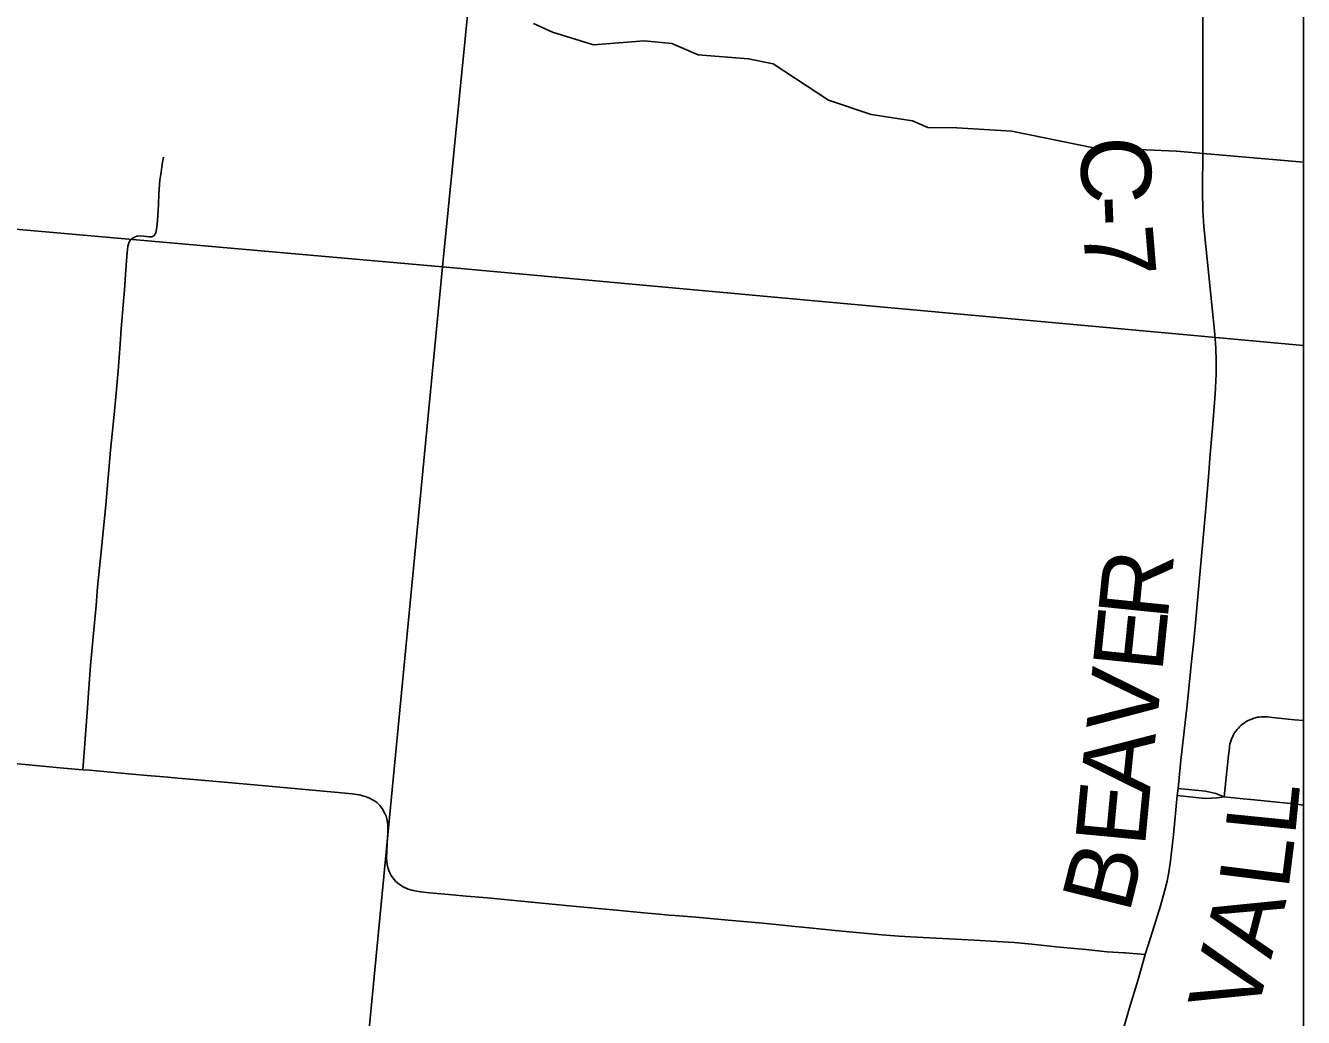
# Model space of a CAD drawing. Extents: x 0 to 34, y 0 to 22.
# Drawn here: x 7.674 to 8.712, y 19.457 to 20.263 of the extents above; entities that cross this region are included whole.
import ezdxf

# ---------------------------------------------------------------- set-up
doc = ezdxf.new("R2010")
doc.units = 0
for name, color, linetype in [('GM_X_City_Street', 7, 'Continuous'), ('GM_X_Corporation', 7, 'Continuous'), ('GM_X_County_Road', 7, 'Continuous'), ('GM_X_County_Road_Text', 7, 'Continuous'), ('GM_X_Minor_River', 7, 'Continuous'), ('GM_X_Township_Road', 7, 'Continuous')]:
    doc.layers.add(name, color=color, linetype=linetype)

msp = doc.modelspace()

# ---------------------------------------------------------------- linework, layer by layer
at = {"layer": 'GM_X_City_Street'}
msp.add_lwpolyline([(7.7203, 19.6582), (7.7206, 19.6617), (7.724, 19.7047), (7.7252, 19.7245), (7.7266, 19.7429), (7.7287, 19.7661), (7.7311, 19.7917), (7.7323, 19.8065), (7.7346, 19.8301), (7.7376, 19.8597), (7.739, 19.8733), (7.7429, 19.9179), (7.7452, 19.9414), (7.7469, 19.9581), (7.7491, 19.9823), (7.7507, 20.004), (7.7516, 20.0164), (7.7526, 20.0293), (7.7541, 20.0479), (7.755, 20.0602), (7.7559, 20.0719), (7.7564, 20.078), (7.757, 20.0836), (7.7574, 20.0851), (7.7578, 20.0862), (7.7583, 20.0874), (7.7592, 20.0887), (7.7602, 20.0896), (7.7615, 20.0904), (7.7628, 20.091), (7.7641, 20.0915), (7.7649, 20.0917), (7.7668, 20.0919), (7.7699, 20.0916), (7.7742, 20.0911), (7.776, 20.0911), (7.777, 20.0913), (7.7779, 20.0918), (7.7789, 20.0929), (7.7796, 20.0943), (7.78, 20.0956), (7.7805, 20.0993), (7.7809, 20.1042), (7.7817, 20.1173), (7.7821, 20.1259), (7.7827, 20.1333), (7.783, 20.137), (7.7836, 20.1419), (7.7852, 20.1517), (7.7859, 20.1559)], dxfattribs=at)
at = {"layer": 'GM_X_Corporation'}
for points in [[(8.7119, 14.3059), (8.7119, 21.1059), (4.0519, 21.1059)], [(8.7119, 14.3059), (8.7119, 21.0222), (8.6149, 21.0359), (8.2443, 21.0738), (8.1735, 21.081), (8.1315, 21.0854), (8.111, 21.0873), (7.9112, 21.1059), (4.0519, 21.1059)]]:
    msp.add_lwpolyline(points, dxfattribs=at)
for points in [[(7.8699, 21.1059), (7.0638, 21.1059), (6.9713, 20.1585), (8.0126, 20.0666), (8.1135, 21.0828)], [(8.7119, 20.0028), (8.7119, 21.0221), (8.1135, 21.0828), (8.0126, 20.0666)], [(6.9713, 20.1585), (8.0126, 20.0666), (7.9143, 19.0453), (6.8863, 19.1431)], [(8.7119, 18.9768), (8.7119, 20.0028), (8.0126, 20.0666), (7.9143, 19.0453)]]:
    msp.add_lwpolyline(points, close=True, dxfattribs=at)
at = {"layer": 'GM_X_County_Road'}
for points in [[(8.6028, 19.577), (8.6038, 19.5842), (8.6063, 19.6052), (8.6094, 19.6373), (8.61, 19.643), (8.6121, 19.6633), (8.6176, 19.7133), (8.621, 19.7461), (8.622, 19.756), (8.6222, 19.7578), (8.6238, 19.7745), (8.6279, 19.8197), (8.6322, 19.8673), (8.635, 19.8995), (8.6359, 19.9113), (8.6382, 19.9391), (8.6401, 19.9633), (8.6409, 19.9795), (8.6411, 19.9907), (8.6408, 20.0007), (8.64, 20.0119), (8.6325, 20.0835), (8.631, 20.0996), (8.6302, 20.1126), (8.6299, 20.1281), (8.6301, 20.1604), (8.6302, 20.1846), (8.6302, 20.2119), (8.6302, 20.2542), (8.6303, 20.2977)], [(7.4614, 19.6752), (7.4633, 19.6764), (7.4663, 19.6778), (7.4699, 19.6789), (7.4737, 19.6796), (7.4769, 19.6798), (7.482, 19.6796), (7.508, 19.6776), (7.516, 19.6769), (7.5309, 19.6756), (7.5525, 19.6737), (7.5704, 19.6719), (7.589, 19.6702), (7.6131, 19.668), (7.6224, 19.6672), (7.6292, 19.6666), (7.6446, 19.6652), (7.6706, 19.6628), (7.7046, 19.6596), (7.7203, 19.6582)], [(7.7203, 19.6582), (7.7257, 19.6578), (7.7603, 19.6547), (7.7727, 19.6536), (7.7894, 19.6521), (7.7974, 19.6514), (7.8197, 19.6494), (7.8383, 19.6478), (7.8624, 19.6457), (7.9249, 19.6401), (7.9392, 19.6386), (7.9448, 19.6377), (7.9497, 19.6365), (7.9526, 19.6354), (7.9572, 19.633), (7.9593, 19.6315), (7.9616, 19.6292), (7.9636, 19.6266), (7.9655, 19.6233), (7.9668, 19.6204), (7.9676, 19.6172), (7.9681, 19.6134), (7.9681, 19.6071), (7.9676, 19.5984), (7.9672, 19.5922), (7.9671, 19.5861), (7.9676, 19.5813), (7.9681, 19.5789), (7.9692, 19.5755), (7.9708, 19.5723), (7.9721, 19.5703), (7.9744, 19.5676), (7.9776, 19.5649), (7.9807, 19.5631), (7.9846, 19.5613), (7.9886, 19.56), (7.9946, 19.5589), (8.002, 19.5581), (8.0206, 19.5565), (8.0317, 19.5556), (8.049, 19.5541), (8.0518, 19.5538), (8.0709, 19.552), (8.1185, 19.5474), (8.1538, 19.544), (8.176, 19.542), (8.1884, 19.5409), (8.1964, 19.5402), (8.2013, 19.5398), (8.2183, 19.5384), (8.2328, 19.5372), (8.2445, 19.536), (8.2726, 19.5335), (8.2859, 19.5323), (8.2991, 19.5309), (8.3103, 19.5297), (8.3315, 19.5276), (8.3517, 19.5257), (8.3693, 19.5241), (8.3831, 19.5231), (8.4029, 19.5219), (8.424, 19.5208), (8.4447, 19.5198), (8.4628, 19.5188), (8.4768, 19.5178), (8.4912, 19.5165), (8.5014, 19.5153), (8.511, 19.5144), (8.5258, 19.5131), (8.5351, 19.5121), (8.5524, 19.5104), (8.5662, 19.5095)], [(8.5834, 19.508), (8.5894, 19.5269), (8.5959, 19.5477), (8.5994, 19.5603), (8.6011, 19.5676), (8.6025, 19.575), (8.6028, 19.577)], [(8.5603, 19.4233), (8.5611, 19.428), (8.5627, 19.4359), (8.5657, 19.4479), (8.5703, 19.464), (8.5775, 19.4878), (8.5834, 19.508)], [(8.5662, 19.5095), (8.5672, 19.5094), (8.5834, 19.508)]]:
    msp.add_lwpolyline(points, dxfattribs=at)
at = {"layer": 'GM_X_Minor_River'}
msp.add_lwpolyline([(8.7119, 20.1518), (8.6089, 20.1608), (8.5399, 20.1637), (8.475, 20.1768), (8.4303, 20.1796), (8.4067, 20.18), (8.3943, 20.1852), (8.3607, 20.1905), (8.326, 20.2022), (8.2811, 20.2315), (8.2611, 20.2357), (8.2202, 20.2389), (8.1987, 20.248), (8.1764, 20.2504), (8.1353, 20.247), (8.1018, 20.2572), (8.0864, 20.2643)], dxfattribs=at)
at = {"layer": 'GM_X_Township_Road'}
msp.add_line((8.6475, 19.6362), (8.6511, 19.6701), dxfattribs=at)
for points in [[(8.6511, 19.6701), (8.6517, 19.6758), (8.6519, 19.6774), (8.6522, 19.6791), (8.6526, 19.6807), (8.6531, 19.6822), (8.6537, 19.6838), (8.6544, 19.6853), (8.6552, 19.6867), (8.656, 19.6882), (8.6569, 19.6895), (8.658, 19.6908), (8.659, 19.6921), (8.6602, 19.6933), (8.6614, 19.6944), (8.6627, 19.6954), (8.664, 19.6964), (8.6654, 19.6973), (8.6669, 19.6981), (8.6684, 19.6988), (8.6699, 19.6994), (8.6715, 19.7), (8.673, 19.7004), (8.6747, 19.7008), (8.6763, 19.701), (8.6779, 19.7012), (8.6796, 19.7012), (8.6812, 19.7012), (8.6829, 19.7011), (8.6867, 19.7007), (8.7046, 19.6988), (8.7119, 19.6981)], [(8.6475, 19.6362), (8.6406, 19.639), (8.6323, 19.6407), (8.61, 19.643)], [(8.6094, 19.6373), (8.6321, 19.6349), (8.6417, 19.6353), (8.6475, 19.6362)], [(8.6475, 19.6362), (8.6629, 19.6346), (8.6691, 19.634), (8.704, 19.6304), (8.7119, 19.6295)]]:
    msp.add_lwpolyline(points, dxfattribs=at)

# ---------------------------------------------------------------- texts
at = {"layer": 'GM_X_County_Road_Text'}
for s, rotation, p in [('C', 270.3318, (8.5312, 20.1726)), ('-', 272.3364, (8.5315, 20.1238)), ('7', 274.7736, (8.5326, 20.0979)), ('R', 84.1783, (8.6014, 19.7788)), ('E', 84.1785, (8.5971, 19.7365)), ('V', 84.1789, (8.592, 19.6868)), ('A', 84.1759, (8.5869, 19.637)), ('E', 84.5977, (8.583, 19.5948)), ('L', 84.2905, (8.705, 19.6036)), ('L', 82.8535, (8.6996, 19.5599)), ('B', 76.1663, (8.5703, 19.5405)), ('A', 75.4013, (8.6855, 19.5036)), ('V', 75.1765, (8.6726, 19.455))]:
    msp.add_text(s, height=0.0568, rotation=rotation, dxfattribs=at).set_placement(p)

doc.saveas('drawing.dxf')
